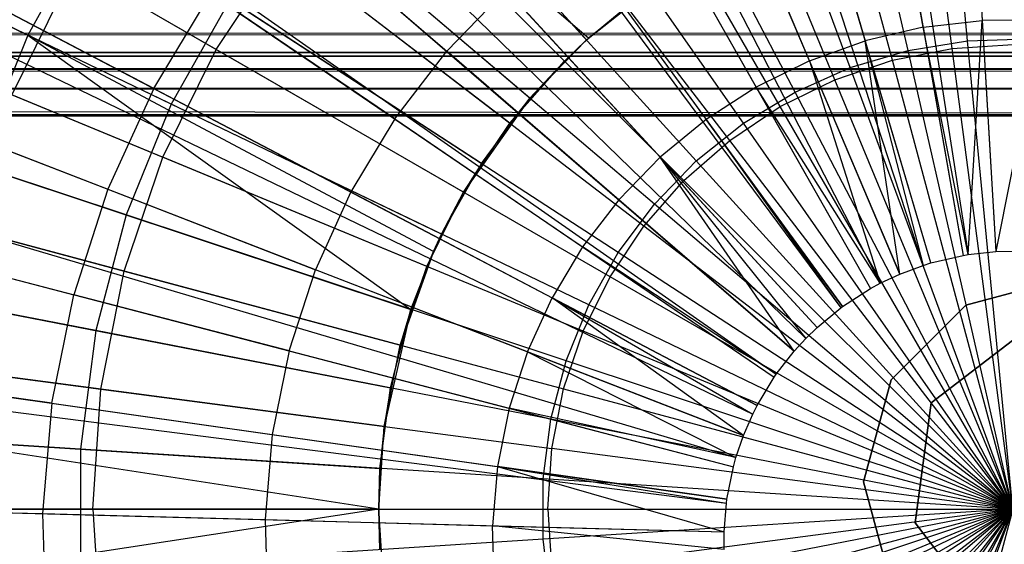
# Model space of a CAD drawing. Extents: x 0.2 to 40.1, y -6.7 to 6.7.
# Tile 500 of 516: x 37.1 to 37.7, y 3.4 to 3.7. Entities that reach past the tile are written whole.
import ezdxf

# ---------------------------------------------------------------- set-up
doc = ezdxf.new("R2010")
doc.units = 0
doc.header["$MEASUREMENT"] = 0
doc.layers.get('0').update_dxf_attribs({"color": 13, "linetype": 'CONTINUOUS'})

# ---------------------------------------------------------------- blocks, each defined once
blk = doc.blocks.new('SNOWBALL_XIV_PM3_STL')
at = {"color": 0}
for p, q in [((37.63936, 4.27371, 17.39542), (37.6809, 3.56824, 17.61196)), ((37.63936, 4.27371, 17.39542), (37.6809, 3.56824, 17.61196)), ((37.5549, 4.26465, 17.39542), (37.66382, 3.5664, 17.61196)), ((37.5549, 4.26465, 17.39542), (37.66382, 3.5664, 17.61196)), ((37.53889, 4.26201, 17.39542), (37.66058, 3.56587, 17.61196)), ((37.53889, 4.26201, 17.39542), (37.66058, 3.56587, 17.61196)), ((37.64067, 3.5612, 17.61196), (37.44042, 4.23893, 17.39542)), ((37.64067, 3.5612, 17.61196), (37.44042, 4.23893, 17.39542)), ((37.41626, 4.23142, 17.39542), (37.63578, 3.55968, 17.61196)), ((37.41626, 4.23142, 17.39542), (37.63578, 3.55968, 17.61196)), ((37.34522, 4.20478, 17.39542), (37.62141, 3.5543, 17.61196)), ((37.34522, 4.20478, 17.39542), (37.62141, 3.5543, 17.61196)), ((37.28476, 4.17638, 17.39542), (37.60919, 3.54855, 17.61196)), ((37.28476, 4.17638, 17.39542), (37.60919, 3.54855, 17.61196)), ((37.25453, 4.16, 17.39542), (37.60307, 3.54524, 17.61196)), ((37.25453, 4.16, 17.39542), (37.60307, 3.54524, 17.61196)), ((37.16954, 4.10518, 17.39542), (37.58589, 3.53415, 17.61196)), ((37.16954, 4.10518, 17.39542), (37.58589, 3.53415, 17.61196)), ((37.16379, 4.10095, 17.39542), (37.58473, 3.5333, 17.61196)), ((37.16379, 4.10095, 17.39542), (37.58473, 3.5333, 17.61196)), ((37.09135, 4.04102, 17.39542), (37.57008, 3.52118, 17.61196)), ((37.09135, 4.04102, 17.39542), (37.57008, 3.52118, 17.61196)), ((37.05648, 4.0071, 17.39542), (37.56303, 3.51432, 17.61196)), ((37.05648, 4.0071, 17.39542), (37.56303, 3.51432, 17.61196)), ((37.02098, 3.96837, 17.39542), (37.55585, 3.50649, 17.61196)), ((37.02098, 3.96837, 17.39542), (37.55585, 3.50649, 17.61196)), ((36.96562, 3.89725, 17.39542), (37.54465, 3.49211, 17.61196)), ((36.96562, 3.89725, 17.39542), (37.54465, 3.49211, 17.61196)), ((36.95936, 3.88817, 17.39542), (37.54339, 3.49027, 17.61196)), ((36.95936, 3.88817, 17.39542), (37.54339, 3.49027, 17.61196)), ((37.66416, 3.85256, 17.55129), (37.67245, 3.71174, 17.5855)), ((37.66416, 3.85256, 17.55129), (37.67245, 3.71174, 17.5855)), ((37.63583, 3.70748, 17.5855), (37.61154, 3.84644, 17.55129)), ((37.63583, 3.70748, 17.5855), (37.61154, 3.84644, 17.55129)), ((37.55996, 3.83435, 17.55129), (37.59993, 3.69907, 17.5855)), ((37.55996, 3.83435, 17.55129), (37.59993, 3.69907, 17.5855)), ((37.56523, 3.68662, 17.5855), (37.5101, 3.81646, 17.55129)), ((37.56523, 3.68662, 17.5855), (37.5101, 3.81646, 17.55129)), ((36.90727, 3.80147, 17.39542), (37.53285, 3.47274, 17.61196)), ((36.90727, 3.80147, 17.39542), (37.53285, 3.47274, 17.61196)), ((37.4626, 3.79301, 17.55129), (37.53217, 3.6703, 17.5855)), ((37.4626, 3.79301, 17.55129), (37.53217, 3.6703, 17.5855)), ((37.23579, 3.78288, 17.50945), (37.34028, 3.69264, 17.55129)), ((37.23579, 3.78288, 17.50945), (37.34028, 3.69264, 17.55129)), ((36.89356, 3.77424, 17.39542), (37.53008, 3.46723, 17.61196)), ((36.89356, 3.77424, 17.39542), (37.53008, 3.46723, 17.61196)), ((37.41809, 3.7643, 17.55129), (37.50119, 3.65031, 17.5855)), ((37.41809, 3.7643, 17.55129), (37.50119, 3.65031, 17.5855)), ((37.15851, 3.66945, 17.50945), (37.03875, 3.73238, 17.45998)), ((37.15851, 3.66945, 17.50945), (37.03875, 3.73238, 17.45998)), ((37.15851, 3.66945, 17.50945), (37.19391, 3.72837, 17.50945)), ((37.15851, 3.66945, 17.50945), (37.19391, 3.72837, 17.50945)), ((37.308, 3.65064, 17.55129), (37.19391, 3.72837, 17.50945)), ((37.308, 3.65064, 17.55129), (37.19391, 3.72837, 17.50945)), ((37.37713, 3.73069, 17.55129), (37.34028, 3.69264, 17.55129)), ((37.37713, 3.73069, 17.55129), (37.34028, 3.69264, 17.55129)), ((37.37713, 3.73069, 17.55129), (37.47269, 3.62693, 17.5855)), ((37.37713, 3.73069, 17.55129), (37.47269, 3.62693, 17.5855)), ((0.86808, 3.71258, 51.67051), (39.4086, 3.7035, 51.67959)), ((0.86808, 3.71258, 51.67051), (39.4086, 3.7035, 51.67959)), ((36.86541, 3.7094, 17.39542), (37.52439, 3.45412, 17.61196)), ((36.86541, 3.7094, 17.39542), (37.52439, 3.45412, 17.61196)), ((37.63583, 3.70748, 17.5855), (37.59993, 3.69907, 17.5855)), ((37.63583, 3.70748, 17.5855), (37.59993, 3.69907, 17.5855)), ((37.63583, 3.70748, 17.5855), (37.67245, 3.71174, 17.5855)), ((37.63583, 3.70748, 17.5855), (37.67245, 3.71174, 17.5855)), ((37.63583, 3.70748, 17.5855), (37.66058, 3.56587, 17.61196)), ((37.66382, 3.5664, 17.61196), (37.63583, 3.70748, 17.5855)), ((37.63583, 3.70748, 17.5855), (37.66058, 3.56587, 17.61196)), ((37.66382, 3.5664, 17.61196), (37.63583, 3.70748, 17.5855)), ((37.66382, 3.5664, 17.61196), (37.67245, 3.71174, 17.5855)), ((37.66382, 3.5664, 17.61196), (37.67245, 3.71174, 17.5855)), ((37.70931, 3.71181, 17.5855), (37.67245, 3.71174, 17.5855)), ((37.70931, 3.71181, 17.5855), (37.67245, 3.71174, 17.5855)), ((37.67245, 3.71174, 17.5855), (37.6809, 3.56824, 17.61196)), ((37.67245, 3.71174, 17.5855), (37.6809, 3.56824, 17.61196)), ((37.70931, 3.71181, 17.5855), (37.6809, 3.56824, 17.61196)), ((37.70931, 3.71181, 17.5855), (37.6809, 3.56824, 17.61196)), ((0.87627, 3.69134, 51.68808), (39.4086, 3.7035, 51.67959)), ((0.87627, 3.69134, 51.68808), (39.4086, 3.7035, 51.67959)), ((37.56523, 3.68662, 17.5855), (37.59993, 3.69907, 17.5855)), ((37.56523, 3.68662, 17.5855), (37.59993, 3.69907, 17.5855)), ((37.64067, 3.5612, 17.61196), (37.59993, 3.69907, 17.5855)), ((37.59993, 3.69907, 17.5855), (37.63578, 3.55968, 17.61196)), ((37.64067, 3.5612, 17.61196), (37.59993, 3.69907, 17.5855)), ((37.62141, 3.5543, 17.61196), (37.59993, 3.69907, 17.5855)), ((37.62141, 3.5543, 17.61196), (37.59993, 3.69907, 17.5855)), ((37.59993, 3.69907, 17.5855), (37.63578, 3.55968, 17.61196)), ((0.85168, 3.69192, 51.61956), (39.42076, 3.6896, 51.63287)), ((0.85168, 3.69192, 51.61956), (39.42076, 3.6896, 51.63287)), ((0.85168, 3.69192, 51.61956), (39.42879, 3.69192, 51.61956)), ((39.42879, 3.69192, 50.9109), (0.85168, 3.69192, 50.9109)), ((0.85168, 3.69192, 51.61956), (39.42879, 3.69192, 51.61956)), ((39.42879, 3.69192, 50.9109), (0.85168, 3.69192, 50.9109)), ((0.86195, 3.68816, 51.63636), (39.42076, 3.6896, 51.63287)), ((0.86195, 3.68816, 51.63636), (39.42076, 3.6896, 51.63287)), ((39.39221, 3.65255, 51.6983), (0.87627, 3.69134, 51.68808)), ((0.87627, 3.69134, 51.68808), (39.4004, 3.67969, 51.69348)), ((0.87627, 3.69134, 51.68808), (39.4004, 3.67969, 51.69348)), ((39.39221, 3.65255, 51.6983), (0.87627, 3.69134, 51.68808)), ((37.308, 3.65064, 17.55129), (37.34028, 3.69264, 17.55129)), ((37.308, 3.65064, 17.55129), (37.34028, 3.69264, 17.55129)), ((37.44704, 3.60045, 17.5855), (37.34028, 3.69264, 17.55129)), ((37.44704, 3.60045, 17.5855), (37.34028, 3.69264, 17.55129)), ((0.86195, 3.68816, 51.63636), (39.41162, 3.68169, 51.64603)), ((0.86195, 3.68816, 51.63636), (39.41162, 3.68169, 51.64603)), ((37.56523, 3.68662, 17.5855), (37.53217, 3.6703, 17.5855)), ((37.56523, 3.68662, 17.5855), (37.53217, 3.6703, 17.5855)), ((37.62141, 3.5543, 17.61196), (37.56523, 3.68662, 17.5855)), ((37.56523, 3.68662, 17.5855), (37.60919, 3.54855, 17.61196)), ((37.56523, 3.68662, 17.5855), (37.60919, 3.54855, 17.61196)), ((37.62141, 3.5543, 17.61196), (37.56523, 3.68662, 17.5855)), ((0.87109, 3.67902, 51.6487), (39.41162, 3.68169, 51.64603)), ((0.87109, 3.67902, 51.6487), (39.41162, 3.68169, 51.64603)), ((0.87109, 3.67902, 51.6487), (39.40247, 3.66935, 51.65517)), ((0.87109, 3.67902, 51.6487), (39.40247, 3.66935, 51.65517)), ((0.88023, 3.66587, 51.65661), (39.40247, 3.66935, 51.65517)), ((0.88023, 3.66587, 51.65661), (39.40247, 3.66935, 51.65517)), ((0.88023, 3.66587, 51.65661), (39.39221, 3.65255, 51.65893)), ((0.88023, 3.66587, 51.65661), (39.39221, 3.65255, 51.65893)), ((39.39221, 3.65255, 51.6983), (0.88447, 3.66534, 51.69725)), ((39.39221, 3.65255, 51.6983), (0.88447, 3.66534, 51.69725)), ((37.15851, 3.66945, 17.50945), (37.13006, 3.60688, 17.50945)), ((37.15851, 3.66945, 17.50945), (37.13006, 3.60688, 17.50945)), ((37.15851, 3.66945, 17.50945), (37.28072, 3.60523, 17.55129)), ((37.15851, 3.66945, 17.50945), (37.28072, 3.60523, 17.55129)), ((37.53217, 3.6703, 17.5855), (37.50119, 3.65031, 17.5855)), ((37.53217, 3.6703, 17.5855), (37.50119, 3.65031, 17.5855)), ((37.53217, 3.6703, 17.5855), (37.60307, 3.54524, 17.61196)), ((37.60919, 3.54855, 17.61196), (37.53217, 3.6703, 17.5855)), ((37.53217, 3.6703, 17.5855), (37.60307, 3.54524, 17.61196)), ((37.60919, 3.54855, 17.61196), (37.53217, 3.6703, 17.5855)), ((39.39221, 3.65255, 51.6983), (10.67572, 3.65238, 51.6983)), ((10.67572, 3.65238, 51.65893), (39.39221, 3.65255, 51.65893)), ((39.39221, 3.65255, 51.6983), (10.67572, 3.65238, 51.6983)), ((10.67572, 3.65238, 51.65893), (39.39221, 3.65255, 51.65893)), ((37.00391, 3.65575, 17.45998), (37.13006, 3.60688, 17.50945)), ((37.00391, 3.65575, 17.45998), (37.13006, 3.60688, 17.50945)), ((37.308, 3.65064, 17.55129), (37.28072, 3.60523, 17.55129)), ((37.308, 3.65064, 17.55129), (37.28072, 3.60523, 17.55129)), ((37.308, 3.65064, 17.55129), (37.42458, 3.57121, 17.5855)), ((37.308, 3.65064, 17.55129), (37.42458, 3.57121, 17.5855)), ((37.50119, 3.65031, 17.5855), (37.47269, 3.62693, 17.5855)), ((37.50119, 3.65031, 17.5855), (37.47269, 3.62693, 17.5855)), ((37.58589, 3.53415, 17.61196), (37.50119, 3.65031, 17.5855)), ((37.50119, 3.65031, 17.5855), (37.58473, 3.5333, 17.61196)), ((37.58589, 3.53415, 17.61196), (37.50119, 3.65031, 17.5855)), ((37.50119, 3.65031, 17.5855), (37.58473, 3.5333, 17.61196)), ((36.84216, 3.64127, 17.39542), (37.51969, 3.44034, 17.61196)), ((36.84216, 3.64127, 17.39542), (37.51969, 3.44034, 17.61196)), ((37.44704, 3.60045, 17.5855), (37.47269, 3.62693, 17.5855)), ((37.44704, 3.60045, 17.5855), (37.47269, 3.62693, 17.5855)), ((37.57008, 3.52118, 17.61196), (37.47269, 3.62693, 17.5855)), ((37.47269, 3.62693, 17.5855), (37.56303, 3.51432, 17.61196)), ((37.57008, 3.52118, 17.61196), (37.47269, 3.62693, 17.5855)), ((37.55585, 3.50649, 17.61196), (37.47269, 3.62693, 17.5855)), ((37.55585, 3.50649, 17.61196), (37.47269, 3.62693, 17.5855)), ((37.47269, 3.62693, 17.5855), (37.56303, 3.51432, 17.61196)), ((36.83432, 3.61315, 17.39542), (37.5181, 3.43466, 17.61196)), ((36.83432, 3.61315, 17.39542), (37.5181, 3.43466, 17.61196)), ((37.13006, 3.60688, 17.50945), (37.10893, 3.54147, 17.50945)), ((37.13006, 3.60688, 17.50945), (37.10893, 3.54147, 17.50945)), ((37.13006, 3.60688, 17.50945), (37.2588, 3.557, 17.55129)), ((37.13006, 3.60688, 17.50945), (37.2588, 3.557, 17.55129)), ((37.28072, 3.60523, 17.55129), (37.2588, 3.557, 17.55129)), ((37.28072, 3.60523, 17.55129), (37.2588, 3.557, 17.55129)), ((37.28072, 3.60523, 17.55129), (37.40559, 3.53961, 17.5855)), ((37.28072, 3.60523, 17.55129), (37.40559, 3.53961, 17.5855)), ((37.44704, 3.60045, 17.5855), (37.42458, 3.57121, 17.5855)), ((37.44704, 3.60045, 17.5855), (37.42458, 3.57121, 17.5855)), ((37.55585, 3.50649, 17.61196), (37.44704, 3.60045, 17.5855)), ((37.55585, 3.50649, 17.61196), (37.44704, 3.60045, 17.5855)), ((36.97803, 3.57564, 17.45998), (37.10893, 3.54147, 17.50945)), ((36.97803, 3.57564, 17.45998), (37.10893, 3.54147, 17.50945)), ((37.42458, 3.57121, 17.5855), (37.40559, 3.53961, 17.5855)), ((37.42458, 3.57121, 17.5855), (37.40559, 3.53961, 17.5855)), ((37.54465, 3.49211, 17.61196), (37.42458, 3.57121, 17.5855)), ((37.42458, 3.57121, 17.5855), (37.54339, 3.49027, 17.61196)), ((37.54465, 3.49211, 17.61196), (37.42458, 3.57121, 17.5855)), ((37.42458, 3.57121, 17.5855), (37.54339, 3.49027, 17.61196)), ((37.66382, 3.5664, 17.61196), (37.6809, 3.56824, 17.61196)), ((37.66382, 3.5664, 17.61196), (37.6809, 3.56824, 17.61196)), ((37.6809, 3.56824, 17.61196), (37.69257, 3.56854, 17.61196)), ((37.6809, 3.56824, 17.61196), (37.69257, 3.56854, 17.61196)), ((37.63578, 3.55968, 17.61196), (37.64067, 3.5612, 17.61196)), ((37.63578, 3.55968, 17.61196), (37.64067, 3.5612, 17.61196)), ((37.64067, 3.5612, 17.61196), (37.66058, 3.56587, 17.61196)), ((37.64067, 3.5612, 17.61196), (37.66058, 3.56587, 17.61196)), ((37.66058, 3.56587, 17.61196), (37.66382, 3.5664, 17.61196)), ((37.66058, 3.56587, 17.61196), (37.66382, 3.5664, 17.61196)), ((37.24252, 3.5066, 17.55129), (37.2588, 3.557, 17.55129)), ((37.24252, 3.5066, 17.55129), (37.2588, 3.557, 17.55129)), ((37.39034, 3.50605, 17.5855), (37.2588, 3.557, 17.55129)), ((37.39034, 3.50605, 17.5855), (37.2588, 3.557, 17.55129)), ((37.62141, 3.5543, 17.61196), (37.63578, 3.55968, 17.61196)), ((37.62141, 3.5543, 17.61196), (37.63578, 3.55968, 17.61196)), ((37.60919, 3.54855, 17.61196), (37.62141, 3.5543, 17.61196)), ((37.60919, 3.54855, 17.61196), (37.62141, 3.5543, 17.61196)), ((37.72567, 3.55197, 50.87138), (37.66229, 3.53498, 50.87138)), ((37.66229, 3.53498, 50.91075), (37.72567, 3.55197, 50.91075)), ((37.66229, 3.53498, 50.91075), (37.72567, 3.55197, 50.91075)), ((37.72567, 3.55197, 50.87138), (37.66229, 3.53498, 50.87138)), ((37.58589, 3.53415, 17.61196), (37.60307, 3.54524, 17.61196)), ((37.58589, 3.53415, 17.61196), (37.60307, 3.54524, 17.61196)), ((37.60307, 3.54524, 17.61196), (37.60919, 3.54855, 17.61196)), ((37.60307, 3.54524, 17.61196), (37.60919, 3.54855, 17.61196)), ((37.09539, 3.47408, 17.50945), (37.10893, 3.54147, 17.50945)), ((37.09539, 3.47408, 17.50945), (37.10893, 3.54147, 17.50945)), ((37.24252, 3.5066, 17.55129), (37.10893, 3.54147, 17.50945)), ((37.24252, 3.5066, 17.55129), (37.10893, 3.54147, 17.50945)), ((37.39034, 3.50605, 17.5855), (37.40559, 3.53961, 17.5855)), ((37.39034, 3.50605, 17.5855), (37.40559, 3.53961, 17.5855)), ((37.53285, 3.47274, 17.61196), (37.40559, 3.53961, 17.5855)), ((37.40559, 3.53961, 17.5855), (37.53008, 3.46723, 17.61196)), ((37.53285, 3.47274, 17.61196), (37.40559, 3.53961, 17.5855)), ((37.52439, 3.45412, 17.61196), (37.40559, 3.53961, 17.5855)), ((37.52439, 3.45412, 17.61196), (37.40559, 3.53961, 17.5855)), ((37.40559, 3.53961, 17.5855), (37.53008, 3.46723, 17.61196)), ((37.57008, 3.52118, 17.61196), (37.58473, 3.5333, 17.61196)), ((37.57008, 3.52118, 17.61196), (37.58473, 3.5333, 17.61196)), ((37.58473, 3.5333, 17.61196), (37.58589, 3.53415, 17.61196)), ((37.58473, 3.5333, 17.61196), (37.58589, 3.53415, 17.61196)), ((37.66229, 3.53498, 50.87138), (37.61589, 3.48858, 50.87138)), ((37.61589, 3.48858, 50.91075), (37.66229, 3.53498, 50.91075)), ((37.61589, 3.48858, 50.91075), (37.66229, 3.53498, 50.91075)), ((37.66229, 3.53498, 50.87138), (37.61589, 3.48858, 50.87138)), ((37.66229, 3.53498, 50.91075), (37.66229, 3.53498, 50.87138)), ((37.66229, 3.53498, 50.91075), (37.66229, 3.53498, 50.87138)), ((37.56303, 3.51432, 17.61196), (37.57008, 3.52118, 17.61196)), ((37.56303, 3.51432, 17.61196), (37.57008, 3.52118, 17.61196)), ((37.70034, 3.52001, 17.48381), (37.64071, 3.47433, 17.48381)), ((37.64071, 3.47433, 50.90901), (37.70034, 3.52001, 50.90901)), ((37.70034, 3.52001, 17.48381), (37.64071, 3.47433, 17.48381)), ((37.64071, 3.47433, 50.90901), (37.70034, 3.52001, 50.90901)), ((36.8144, 3.51399, 17.39542), (37.51407, 3.4146, 17.61196)), ((36.8144, 3.51399, 17.39542), (37.51407, 3.4146, 17.61196)), ((37.55585, 3.50649, 17.61196), (37.56303, 3.51432, 17.61196)), ((37.55585, 3.50649, 17.61196), (37.56303, 3.51432, 17.61196)), ((37.24252, 3.5066, 17.55129), (37.23208, 3.45466, 17.55129)), ((37.24252, 3.5066, 17.55129), (37.23208, 3.45466, 17.55129)), ((37.24252, 3.5066, 17.55129), (37.379, 3.47097, 17.5855)), ((37.24252, 3.5066, 17.55129), (37.379, 3.47097, 17.5855)), ((37.39034, 3.50605, 17.5855), (37.379, 3.47097, 17.5855)), ((37.39034, 3.50605, 17.5855), (37.379, 3.47097, 17.5855)), ((37.52439, 3.45412, 17.61196), (37.39034, 3.50605, 17.5855)), ((37.39034, 3.50605, 17.5855), (37.51969, 3.44034, 17.61196)), ((37.52439, 3.45412, 17.61196), (37.39034, 3.50605, 17.5855)), ((37.39034, 3.50605, 17.5855), (37.51969, 3.44034, 17.61196)), ((37.54465, 3.49211, 17.61196), (37.55585, 3.50649, 17.61196)), ((37.54465, 3.49211, 17.61196), (37.55585, 3.50649, 17.61196)), ((36.81275, 3.50178, 17.39542), (37.51374, 3.41213, 17.61196)), ((36.81275, 3.50178, 17.39542), (37.51374, 3.41213, 17.61196)), ((37.09539, 3.47408, 17.50945), (36.96145, 3.4931, 17.45998)), ((37.09539, 3.47408, 17.50945), (36.96145, 3.4931, 17.45998)), ((37.53285, 3.47274, 17.61196), (37.54339, 3.49027, 17.61196)), ((37.53285, 3.47274, 17.61196), (37.54339, 3.49027, 17.61196)), ((37.54339, 3.49027, 17.61196), (37.54465, 3.49211, 17.61196)), ((37.54339, 3.49027, 17.61196), (37.54465, 3.49211, 17.61196)), ((37.61589, 3.48858, 50.87138), (37.5989, 3.4252, 50.87138)), ((37.5989, 3.4252, 50.91075), (37.61589, 3.48858, 50.91075)), ((37.5989, 3.4252, 50.91075), (37.61589, 3.48858, 50.91075)), ((37.61589, 3.48858, 50.87138), (37.5989, 3.4252, 50.87138)), ((37.61589, 3.48858, 50.91075), (37.61589, 3.48858, 50.87138)), ((37.61589, 3.48858, 50.91075), (37.61589, 3.48858, 50.87138)), ((37.09539, 3.47408, 17.50945), (37.08963, 3.40558, 17.50945)), ((37.09539, 3.47408, 17.50945), (37.08963, 3.40558, 17.50945)), ((37.09539, 3.47408, 17.50945), (37.23208, 3.45466, 17.55129)), ((37.09539, 3.47408, 17.50945), (37.23208, 3.45466, 17.55129)), ((37.379, 3.47097, 17.5855), (37.37174, 3.43482, 17.5855)), ((37.379, 3.47097, 17.5855), (37.37174, 3.43482, 17.5855)), ((37.379, 3.47097, 17.5855), (37.5181, 3.43466, 17.61196)), ((37.51969, 3.44034, 17.61196), (37.379, 3.47097, 17.5855)), ((37.379, 3.47097, 17.5855), (37.5181, 3.43466, 17.61196)), ((37.51969, 3.44034, 17.61196), (37.379, 3.47097, 17.5855)), ((37.53008, 3.46723, 17.61196), (37.53285, 3.47274, 17.61196)), ((37.53008, 3.46723, 17.61196), (37.53285, 3.47274, 17.61196)), ((37.64071, 3.47433, 17.48381), (37.63086, 3.39987, 17.48381)), ((37.63086, 3.39987, 50.90901), (37.64071, 3.47433, 50.90901)), ((37.64071, 3.47433, 17.48381), (37.63086, 3.39987, 17.48381)), ((37.63086, 3.39987, 50.90901), (37.64071, 3.47433, 50.90901)), ((37.64071, 3.47433, 50.90901), (37.64071, 3.47433, 17.48381)), ((37.64071, 3.47433, 50.90901), (37.64071, 3.47433, 17.48381)), ((37.52439, 3.45412, 17.61196), (37.53008, 3.46723, 17.61196)), ((37.52439, 3.45412, 17.61196), (37.53008, 3.46723, 17.61196)), ((37.23208, 3.45466, 17.55129), (37.22764, 3.40187, 17.55129)), ((37.23208, 3.45466, 17.55129), (37.22764, 3.40187, 17.55129)), ((37.23208, 3.45466, 17.55129), (37.37174, 3.43482, 17.5855)), ((37.23208, 3.45466, 17.55129), (37.37174, 3.43482, 17.5855)), ((37.51969, 3.44034, 17.61196), (37.52439, 3.45412, 17.61196)), ((37.51969, 3.44034, 17.61196), (37.52439, 3.45412, 17.61196)), ((37.5181, 3.43466, 17.61196), (37.51969, 3.44034, 17.61196)), ((37.5181, 3.43466, 17.61196), (37.51969, 3.44034, 17.61196)), ((37.37174, 3.43482, 17.5855), (37.36865, 3.39808, 17.5855)), ((37.37174, 3.43482, 17.5855), (37.36865, 3.39808, 17.5855)), ((37.51407, 3.4146, 17.61196), (37.37174, 3.43482, 17.5855)), ((37.37174, 3.43482, 17.5855), (37.51374, 3.41213, 17.61196)), ((37.51407, 3.4146, 17.61196), (37.37174, 3.43482, 17.5855)), ((37.37174, 3.43482, 17.5855), (37.51374, 3.41213, 17.61196)), ((37.37174, 3.43482, 17.5855), (37.51236, 3.39422, 17.61196)), ((37.37174, 3.43482, 17.5855), (37.51236, 3.39422, 17.61196)), ((37.51407, 3.4146, 17.61196), (37.5181, 3.43466, 17.61196)), ((37.51407, 3.4146, 17.61196), (37.5181, 3.43466, 17.61196)), ((37.5989, 3.4252, 50.87138), (37.61589, 3.36181, 50.87138)), ((37.61589, 3.36181, 50.91075), (37.5989, 3.4252, 50.91075)), ((37.5989, 3.4252, 50.91075), (37.5989, 3.4252, 50.87138)), ((37.5989, 3.4252, 50.91075), (37.5989, 3.4252, 50.87138)), ((37.61589, 3.36181, 50.91075), (37.5989, 3.4252, 50.91075)), ((37.5989, 3.4252, 50.87138), (37.61589, 3.36181, 50.87138)), ((37.51374, 3.41213, 17.61196), (37.51407, 3.4146, 17.61196)), ((37.51374, 3.41213, 17.61196), (37.51407, 3.4146, 17.61196)), ((36.80592, 3.41321, 17.39542), (37.51236, 3.39422, 17.61196)), ((36.80592, 3.41321, 17.39542), (37.51236, 3.39422, 17.61196)), ((36.95439, 3.40922, 17.45998), (37.08963, 3.40558, 17.50945)), ((36.95439, 3.40922, 17.45998), (37.08963, 3.40558, 17.50945)), ((37.51236, 3.39422, 17.61196), (37.51374, 3.41213, 17.61196)), ((37.51236, 3.39422, 17.61196), (37.51374, 3.41213, 17.61196)), ((37.08963, 3.40558, 17.50945), (37.22764, 3.40187, 17.55129)), ((37.08963, 3.40558, 17.50945), (37.09171, 3.33688, 17.50945)), ((37.08963, 3.40558, 17.50945), (37.22764, 3.40187, 17.55129)), ((37.08963, 3.40558, 17.50945), (37.09171, 3.33688, 17.50945)), ((37.22764, 3.40187, 17.55129), (37.36865, 3.39808, 17.5855)), ((37.22764, 3.40187, 17.55129), (37.22924, 3.34893, 17.55129)), ((37.22764, 3.40187, 17.55129), (37.36865, 3.39808, 17.5855)), ((37.22764, 3.40187, 17.55129), (37.22924, 3.34893, 17.55129)), ((37.36865, 3.39808, 17.5855), (37.51236, 3.39422, 17.61196)), ((37.36977, 3.36123, 17.5855), (37.36865, 3.39808, 17.5855)), ((37.36977, 3.36123, 17.5855), (37.36865, 3.39808, 17.5855)), ((37.51239, 3.38334, 17.61196), (37.36865, 3.39808, 17.5855)), ((37.51239, 3.38334, 17.61196), (37.36865, 3.39808, 17.5855)), ((37.36865, 3.39808, 17.5855), (37.51236, 3.39422, 17.61196)), ((37.63086, 3.39987, 17.48381), (37.67654, 3.34024, 17.48381)), ((37.67654, 3.34024, 50.90901), (37.63086, 3.39987, 50.90901)), ((37.63086, 3.39987, 50.90901), (37.63086, 3.39987, 17.48381)), ((37.63086, 3.39987, 50.90901), (37.63086, 3.39987, 17.48381)), ((37.63086, 3.39987, 17.48381), (37.67654, 3.34024, 17.48381)), ((37.67654, 3.34024, 50.90901), (37.63086, 3.39987, 50.90901)), ((37.51239, 3.38334, 17.61196), (37.51236, 3.39422, 17.61196)), ((37.51239, 3.38334, 17.61196), (37.51236, 3.39422, 17.61196))]:
    blk.add_line(p, q, dxfattribs=at)
blk = doc.blocks.new('GRUPUJ_1')
at = {"color": 0}
for p, q in [((37.45721, 10.35868, 12.3231), (37.42961, 10.64487, 12.37717)), ((37.45721, 10.35868, 12.3231), (37.42961, 10.64487, 12.37717)), ((37.4476, 10.35401, 12.37624), (37.41076, 10.63382, 12.44383)), ((37.4476, 10.35401, 12.37624), (37.41076, 10.63382, 12.44383)), ((37.42028, 10.35271, 12.3231), (37.3563, 10.63302, 12.37717)), ((37.42028, 10.35271, 12.3231), (37.3563, 10.63302, 12.37717)), ((37.4106, 10.34665, 12.37624), (37.33755, 10.61926, 12.44383)), ((37.4106, 10.34665, 12.37624), (37.33755, 10.61926, 12.44383)), ((37.38441, 10.34206, 12.3231), (37.28511, 10.61189, 12.37717)), ((37.38441, 10.34206, 12.3231), (37.28511, 10.61189, 12.37717)), ((37.37487, 10.33452, 12.37624), (37.26687, 10.59526, 12.44383)), ((37.37487, 10.33452, 12.37624), (37.26687, 10.59526, 12.44383)), ((37.35019, 10.32692, 12.3231), (37.21721, 10.58183, 12.37717)), ((37.35019, 10.32692, 12.3231), (37.21721, 10.58183, 12.37717)), ((37.2208, 10.35922, 16.99641), (37.02926, 10.57013, 16.92993)), ((37.2208, 10.35922, 16.99641), (37.02926, 10.57013, 16.92993)), ((37.34103, 10.31784, 12.37624), (37.19992, 10.56225, 12.44383)), ((37.34103, 10.31784, 12.37624), (37.19992, 10.56225, 12.44383)), ((37.00996, 10.54332, 16.85159), (37.20711, 10.34617, 16.9321)), ((37.22205, 10.36035, 16.9321), (37.00996, 10.54332, 16.85159)), ((37.00996, 10.54332, 16.85159), (37.20711, 10.34617, 16.9321)), ((37.22205, 10.36035, 16.9321), (37.00996, 10.54332, 16.85159)), ((37.3182, 10.30752, 12.3231), (37.1537, 10.54333, 12.37717)), ((37.3182, 10.30752, 12.3231), (37.1537, 10.54333, 12.37717)), ((37.30966, 10.29687, 12.37624), (37.13785, 10.52078, 12.44383)), ((37.30966, 10.29687, 12.37624), (37.13785, 10.52078, 12.44383)), ((37.18574, 10.32301, 16.99641), (36.9688, 10.5077, 16.92993)), ((37.18574, 10.32301, 16.99641), (36.9688, 10.5077, 16.92993)), ((37.28894, 10.28419, 12.3231), (37.09565, 10.49703, 12.37717)), ((37.28894, 10.28419, 12.3231), (37.09565, 10.49703, 12.37717)), ((36.99104, 10.35337, 12.44383), (36.75583, 10.48916, 12.5461)), ((36.99104, 10.35337, 12.44383), (36.75583, 10.48916, 12.5461)), ((36.62685, 10.48142, 16.82873), (36.87417, 10.36232, 16.92993)), ((36.62685, 10.48142, 16.82873), (36.87417, 10.36232, 16.92993)), ((37.17318, 10.30749, 16.9321), (36.95199, 10.47722, 16.85159)), ((37.17318, 10.30749, 16.9321), (36.95199, 10.47722, 16.85159)), ((37.28129, 10.272, 12.37624), (37.08173, 10.47156, 12.44383)), ((37.28129, 10.272, 12.37624), (37.08173, 10.47156, 12.44383)), ((36.96313, 10.31947, 12.37717), (36.71209, 10.44037, 12.46637)), ((36.96313, 10.31947, 12.37717), (36.71209, 10.44037, 12.46637)), ((37.26291, 10.25731, 12.3231), (37.04398, 10.44369, 12.37717)), ((37.26291, 10.25731, 12.3231), (37.04398, 10.44369, 12.37717)), ((36.91682, 10.43804, 16.92993), (36.87417, 10.36232, 16.92993)), ((36.91682, 10.43804, 16.92993), (36.87417, 10.36232, 16.92993)), ((37.15559, 10.28262, 16.99641), (36.91682, 10.43804, 16.92993)), ((37.15559, 10.28262, 16.99641), (36.91682, 10.43804, 16.92993)), ((36.99104, 10.35337, 12.44383), (37.03251, 10.41543, 12.44383)), ((36.99104, 10.35337, 12.44383), (37.03251, 10.41543, 12.44383)), ((37.25641, 10.24363, 12.37624), (37.03251, 10.41543, 12.44383)), ((37.25641, 10.24363, 12.37624), (37.03251, 10.41543, 12.44383)), ((36.90314, 10.40411, 16.85159), (36.86425, 10.32526, 16.85159)), ((36.90314, 10.40411, 16.85159), (36.86425, 10.32526, 16.85159)), ((37.1446, 10.26471, 16.9321), (36.90314, 10.40411, 16.85159)), ((37.1446, 10.26471, 16.9321), (36.90314, 10.40411, 16.85159)), ((36.7071, 10.39035, 12.5461), (36.95802, 10.28642, 12.44383)), ((36.7071, 10.39035, 12.5461), (36.95802, 10.28642, 12.44383)), ((37.2208, 10.35922, 16.99641), (37.26021, 10.39065, 16.99641)), ((37.2208, 10.35922, 16.99641), (37.26021, 10.39065, 16.99641)), ((37.26021, 10.39065, 16.99641), (37.22205, 10.36035, 16.9321)), ((37.26021, 10.39065, 16.99641), (37.22205, 10.36035, 16.9321)), ((36.99957, 10.38418, 12.37717), (36.96313, 10.31947, 12.37717)), ((36.99957, 10.38418, 12.37717), (36.96313, 10.31947, 12.37717)), ((37.24053, 10.22733, 12.3231), (36.99957, 10.38418, 12.37717)), ((37.24053, 10.22733, 12.3231), (36.99957, 10.38418, 12.37717)), ((37.22205, 10.36035, 16.9321), (37.24579, 10.3801, 16.9321)), ((37.22205, 10.36035, 16.9321), (37.24579, 10.3801, 16.9321)), ((36.87417, 10.36232, 16.92993), (36.84155, 10.28176, 16.92993)), ((36.87417, 10.36232, 16.92993), (36.84155, 10.28176, 16.92993)), ((36.87417, 10.36232, 16.92993), (37.11194, 10.19198, 16.99641)), ((37.12591, 10.22802, 16.99641), (36.87417, 10.36232, 16.92993)), ((36.87417, 10.36232, 16.92993), (37.11194, 10.19198, 16.99641)), ((37.13085, 10.2387, 16.99641), (36.87417, 10.36232, 16.92993)), ((37.13085, 10.2387, 16.99641), (36.87417, 10.36232, 16.92993)), ((37.12591, 10.22802, 16.99641), (36.87417, 10.36232, 16.92993)), ((37.18574, 10.32301, 16.99641), (37.2208, 10.35922, 16.99641)), ((37.18574, 10.32301, 16.99641), (37.2208, 10.35922, 16.99641)), ((37.20711, 10.34617, 16.9321), (37.22205, 10.36035, 16.9321)), ((37.20711, 10.34617, 16.9321), (37.22205, 10.36035, 16.9321)), ((37.2208, 10.35922, 16.99641), (37.20711, 10.34617, 16.9321)), ((37.2208, 10.35922, 16.99641), (37.20711, 10.34617, 16.9321)), ((37.2208, 10.35922, 16.99641), (37.22205, 10.36035, 16.9321)), ((37.2208, 10.35922, 16.99641), (37.22205, 10.36035, 16.9321)), ((37.45721, 10.35868, 12.3231), (37.49461, 10.35988, 12.3231)), ((37.45721, 10.35868, 12.3231), (37.49461, 10.35988, 12.3231)), ((36.95802, 10.28642, 12.44383), (36.99104, 10.35337, 12.44383)), ((36.95802, 10.28642, 12.44383), (36.99104, 10.35337, 12.44383)), ((37.23545, 10.21226, 12.37624), (36.99104, 10.35337, 12.44383)), ((37.23545, 10.21226, 12.37624), (36.99104, 10.35337, 12.44383)), ((37.4106, 10.34665, 12.37624), (37.4476, 10.35401, 12.37624)), ((37.4106, 10.34665, 12.37624), (37.4476, 10.35401, 12.37624)), ((37.42028, 10.35271, 12.3231), (37.45721, 10.35868, 12.3231)), ((37.42028, 10.35271, 12.3231), (37.45721, 10.35868, 12.3231)), ((37.4476, 10.35401, 12.37624), (37.48525, 10.35648, 12.37624)), ((37.4476, 10.35401, 12.37624), (37.48525, 10.35648, 12.37624)), ((37.48525, 10.06803, 12.34436), (37.4476, 10.35401, 12.37624)), ((37.48525, 10.06803, 12.34436), (37.4476, 10.35401, 12.37624)), ((37.48525, 10.06803, 12.30499), (37.45721, 10.35868, 12.3231)), ((37.48525, 10.06803, 12.30499), (37.45721, 10.35868, 12.3231)), ((37.37487, 10.33452, 12.37624), (37.4106, 10.34665, 12.37624)), ((37.37487, 10.33452, 12.37624), (37.4106, 10.34665, 12.37624)), ((37.38441, 10.34206, 12.3231), (37.42028, 10.35271, 12.3231)), ((37.38441, 10.34206, 12.3231), (37.42028, 10.35271, 12.3231)), ((37.48525, 10.06803, 12.34436), (37.4106, 10.34665, 12.37624)), ((37.48525, 10.06803, 12.34436), (37.4106, 10.34665, 12.37624)), ((37.48525, 10.06803, 12.30499), (37.42028, 10.35271, 12.3231)), ((37.48525, 10.06803, 12.30499), (37.42028, 10.35271, 12.3231)), ((37.17318, 10.30749, 16.9321), (37.20711, 10.34617, 16.9321)), ((37.17318, 10.30749, 16.9321), (37.20711, 10.34617, 16.9321)), ((37.18574, 10.32301, 16.99641), (37.20711, 10.34617, 16.9321)), ((37.18574, 10.32301, 16.99641), (37.20711, 10.34617, 16.9321)), ((37.35019, 10.32692, 12.3231), (37.38441, 10.34206, 12.3231)), ((37.35019, 10.32692, 12.3231), (37.38441, 10.34206, 12.3231)), ((37.48525, 10.06803, 12.30499), (37.38441, 10.34206, 12.3231)), ((37.48525, 10.06803, 12.30499), (37.38441, 10.34206, 12.3231)), ((36.93526, 10.25064, 12.37717), (36.67083, 10.33844, 12.46637)), ((36.93526, 10.25064, 12.37717), (36.67083, 10.33844, 12.46637)), ((37.34103, 10.31784, 12.37624), (37.37487, 10.33452, 12.37624)), ((37.34103, 10.31784, 12.37624), (37.37487, 10.33452, 12.37624)), ((37.48525, 10.06803, 12.34436), (37.37487, 10.33452, 12.37624)), ((37.48525, 10.06803, 12.34436), (37.37487, 10.33452, 12.37624)), ((37.12184, 10.21856, 16.9321), (36.86425, 10.32526, 16.85159)), ((37.12184, 10.21856, 16.9321), (36.86425, 10.32526, 16.85159)), ((37.18574, 10.32301, 16.99641), (37.1446, 10.26471, 16.9321)), ((37.18574, 10.32301, 16.99641), (37.1446, 10.26471, 16.9321)), ((37.15559, 10.28262, 16.99641), (37.18574, 10.32301, 16.99641)), ((37.15559, 10.28262, 16.99641), (37.18574, 10.32301, 16.99641)), ((37.18574, 10.32301, 16.99641), (37.17318, 10.30749, 16.9321)), ((37.18574, 10.32301, 16.99641), (37.17318, 10.30749, 16.9321)), ((37.3182, 10.30752, 12.3231), (37.35019, 10.32692, 12.3231)), ((37.3182, 10.30752, 12.3231), (37.35019, 10.32692, 12.3231)), ((37.48525, 10.06803, 12.30499), (37.35019, 10.32692, 12.3231)), ((37.48525, 10.06803, 12.30499), (37.35019, 10.32692, 12.3231)), ((36.96313, 10.31947, 12.37717), (36.93526, 10.25064, 12.37717)), ((36.96313, 10.31947, 12.37717), (36.93526, 10.25064, 12.37717)), ((37.22217, 10.19472, 12.3231), (36.96313, 10.31947, 12.37717)), ((37.22217, 10.19472, 12.3231), (36.96313, 10.31947, 12.37717)), ((37.30966, 10.29687, 12.37624), (37.34103, 10.31784, 12.37624)), ((37.30966, 10.29687, 12.37624), (37.34103, 10.31784, 12.37624)), ((37.48525, 10.06803, 12.34436), (37.34103, 10.31784, 12.37624)), ((37.48525, 10.06803, 12.34436), (37.34103, 10.31784, 12.37624)), ((37.1446, 10.26471, 16.9321), (37.17318, 10.30749, 16.9321)), ((37.1446, 10.26471, 16.9321), (37.17318, 10.30749, 16.9321)), ((37.28894, 10.28419, 12.3231), (37.3182, 10.30752, 12.3231)), ((37.28894, 10.28419, 12.3231), (37.3182, 10.30752, 12.3231)), ((37.48525, 10.06803, 12.30499), (37.3182, 10.30752, 12.3231)), ((37.48525, 10.06803, 12.30499), (37.3182, 10.30752, 12.3231)), ((37.28129, 10.272, 12.37624), (37.30966, 10.29687, 12.37624)), ((37.28129, 10.272, 12.37624), (37.30966, 10.29687, 12.37624)), ((37.48525, 10.06803, 12.34436), (37.30966, 10.29687, 12.37624)), ((37.48525, 10.06803, 12.34436), (37.30966, 10.29687, 12.37624)), ((36.67169, 10.28603, 12.5461), (36.93403, 10.21573, 12.44383)), ((36.67169, 10.28603, 12.5461), (36.93403, 10.21573, 12.44383)), ((36.93403, 10.21573, 12.44383), (36.95802, 10.28642, 12.44383)), ((36.93403, 10.21573, 12.44383), (36.95802, 10.28642, 12.44383)), ((37.21876, 10.17842, 12.37624), (36.95802, 10.28642, 12.44383)), ((37.21876, 10.17842, 12.37624), (36.95802, 10.28642, 12.44383)), ((36.84155, 10.28176, 16.92993), (37.11194, 10.19198, 16.99641)), ((36.84155, 10.28176, 16.92993), (37.11194, 10.19198, 16.99641)), ((37.13085, 10.2387, 16.99641), (37.15559, 10.28262, 16.99641)), ((37.13085, 10.2387, 16.99641), (37.15559, 10.28262, 16.99641)), ((37.15559, 10.28262, 16.99641), (37.1446, 10.26471, 16.9321)), ((37.15559, 10.28262, 16.99641), (37.1446, 10.26471, 16.9321)), ((37.26291, 10.25731, 12.3231), (37.28894, 10.28419, 12.3231)), ((37.26291, 10.25731, 12.3231), (37.28894, 10.28419, 12.3231)), ((37.48525, 10.06803, 12.30499), (37.28894, 10.28419, 12.3231)), ((37.48525, 10.06803, 12.30499), (37.28894, 10.28419, 12.3231)), ((37.25641, 10.24363, 12.37624), (37.28129, 10.272, 12.37624)), ((37.25641, 10.24363, 12.37624), (37.28129, 10.272, 12.37624)), ((37.48525, 10.06803, 12.34436), (37.28129, 10.272, 12.37624)), ((37.48525, 10.06803, 12.34436), (37.28129, 10.272, 12.37624)), ((37.12184, 10.21856, 16.9321), (37.1446, 10.26471, 16.9321)), ((37.12184, 10.21856, 16.9321), (37.1446, 10.26471, 16.9321)), ((37.13085, 10.2387, 16.99641), (37.1446, 10.26471, 16.9321)), ((37.13085, 10.2387, 16.99641), (37.1446, 10.26471, 16.9321)), ((37.24053, 10.22733, 12.3231), (37.26291, 10.25731, 12.3231)), ((37.24053, 10.22733, 12.3231), (37.26291, 10.25731, 12.3231)), ((37.48525, 10.06803, 12.30499), (37.26291, 10.25731, 12.3231)), ((37.48525, 10.06803, 12.30499), (37.26291, 10.25731, 12.3231)), ((36.93526, 10.25064, 12.37717), (36.91643, 10.17881, 12.37717)), ((36.93526, 10.25064, 12.37717), (36.91643, 10.17881, 12.37717)), ((37.20813, 10.16004, 12.3231), (36.93526, 10.25064, 12.37717)), ((37.20813, 10.16004, 12.3231), (36.93526, 10.25064, 12.37717)), ((37.23545, 10.21226, 12.37624), (37.25641, 10.24363, 12.37624)), ((37.23545, 10.21226, 12.37624), (37.25641, 10.24363, 12.37624)), ((37.48525, 10.06803, 12.34436), (37.25641, 10.24363, 12.37624)), ((37.48525, 10.06803, 12.34436), (37.25641, 10.24363, 12.37624)), ((37.1053, 10.16984, 16.9321), (36.83599, 10.242, 16.85159)), ((37.1053, 10.16984, 16.9321), (36.83599, 10.242, 16.85159)), ((37.13085, 10.2387, 16.99641), (37.12184, 10.21856, 16.9321)), ((37.13085, 10.2387, 16.99641), (37.12184, 10.21856, 16.9321)), ((37.12591, 10.22802, 16.99641), (37.13085, 10.2387, 16.99641)), ((37.12591, 10.22802, 16.99641), (37.13085, 10.2387, 16.99641)), ((36.91643, 10.17881, 12.37717), (36.64294, 10.23207, 12.46637)), ((36.91643, 10.17881, 12.37717), (36.64294, 10.23207, 12.46637)), ((37.12591, 10.22802, 16.99641), (37.1053, 10.16984, 16.9321)), ((37.12591, 10.22802, 16.99641), (37.1053, 10.16984, 16.9321)), ((37.11194, 10.19198, 16.99641), (37.12591, 10.22802, 16.99641)), ((37.11194, 10.19198, 16.99641), (37.12591, 10.22802, 16.99641)), ((37.12591, 10.22802, 16.99641), (37.12184, 10.21856, 16.9321)), ((37.12591, 10.22802, 16.99641), (37.12184, 10.21856, 16.9321)), ((37.22217, 10.19472, 12.3231), (37.24053, 10.22733, 12.3231)), ((37.22217, 10.19472, 12.3231), (37.24053, 10.22733, 12.3231)), ((37.48525, 10.06803, 12.30499), (37.24053, 10.22733, 12.3231)), ((37.48525, 10.06803, 12.30499), (37.24053, 10.22733, 12.3231)), ((37.1053, 10.16984, 16.9321), (37.12184, 10.21856, 16.9321)), ((37.1053, 10.16984, 16.9321), (37.12184, 10.21856, 16.9321)), ((36.91946, 10.14252, 12.44383), (36.93403, 10.21573, 12.44383)), ((36.91946, 10.14252, 12.44383), (36.93403, 10.21573, 12.44383)), ((36.93403, 10.21573, 12.44383), (37.20663, 10.14269, 12.37624)), ((36.93403, 10.21573, 12.44383), (37.20663, 10.14269, 12.37624)), ((37.21876, 10.17842, 12.37624), (37.23545, 10.21226, 12.37624)), ((37.21876, 10.17842, 12.37624), (37.23545, 10.21226, 12.37624)), ((37.48525, 10.06803, 12.34436), (37.23545, 10.21226, 12.37624)), ((37.48525, 10.06803, 12.34436), (37.23545, 10.21226, 12.37624)), ((36.8195, 10.19769, 16.92993), (37.09915, 10.14322, 16.99641)), ((36.8195, 10.19769, 16.92993), (37.09915, 10.14322, 16.99641)), ((37.20813, 10.16004, 12.3231), (37.22217, 10.19472, 12.3231)), ((37.20813, 10.16004, 12.3231), (37.22217, 10.19472, 12.3231)), ((37.48525, 10.06803, 12.30499), (37.22217, 10.19472, 12.3231)), ((37.48525, 10.06803, 12.30499), (37.22217, 10.19472, 12.3231)), ((37.11194, 10.19198, 16.99641), (37.09526, 10.11937, 16.9321)), ((37.11194, 10.19198, 16.99641), (37.09526, 10.11937, 16.9321)), ((37.09915, 10.14322, 16.99641), (37.11194, 10.19198, 16.99641)), ((37.09915, 10.14322, 16.99641), (37.11194, 10.19198, 16.99641)), ((37.11194, 10.19198, 16.99641), (37.1053, 10.16984, 16.9321)), ((37.11194, 10.19198, 16.99641), (37.1053, 10.16984, 16.9321)), ((36.6502, 10.17797, 12.5461), (36.91946, 10.14252, 12.44383)), ((36.6502, 10.17797, 12.5461), (36.91946, 10.14252, 12.44383)), ((36.91643, 10.17881, 12.37717), (36.90693, 10.10516, 12.37717)), ((36.91643, 10.17881, 12.37717), (36.90693, 10.10516, 12.37717)), ((37.19864, 10.12385, 12.3231), (36.91643, 10.17881, 12.37717)), ((37.19864, 10.12385, 12.3231), (36.91643, 10.17881, 12.37717)), ((37.20663, 10.14269, 12.37624), (37.21876, 10.17842, 12.37624)), ((37.20663, 10.14269, 12.37624), (37.21876, 10.17842, 12.37624)), ((37.48525, 10.06803, 12.34436), (37.21876, 10.17842, 12.37624)), ((37.48525, 10.06803, 12.34436), (37.21876, 10.17842, 12.37624)), ((37.09526, 10.11937, 16.9321), (37.1053, 10.16984, 16.9321)), ((37.09526, 10.11937, 16.9321), (37.1053, 10.16984, 16.9321)), ((37.19864, 10.12385, 12.3231), (37.20813, 10.16004, 12.3231)), ((37.19864, 10.12385, 12.3231), (37.20813, 10.16004, 12.3231)), ((37.48525, 10.06803, 12.30499), (37.20813, 10.16004, 12.3231)), ((37.48525, 10.06803, 12.30499), (37.20813, 10.16004, 12.3231)), ((37.09526, 10.11937, 16.9321), (36.81884, 10.15577, 16.85159)), ((37.09526, 10.11937, 16.9321), (36.81884, 10.15577, 16.85159)), ((36.91458, 10.06803, 12.44383), (36.91946, 10.14252, 12.44383)), ((36.91458, 10.06803, 12.44383), (36.91946, 10.14252, 12.44383)), ((36.91946, 10.14252, 12.44383), (37.19927, 10.10568, 12.37624)), ((36.91946, 10.14252, 12.44383), (37.19927, 10.10568, 12.37624)), ((37.09271, 10.09323, 16.99641), (37.09915, 10.14322, 16.99641)), ((37.09271, 10.09323, 16.99641), (37.09915, 10.14322, 16.99641)), ((37.09915, 10.14322, 16.99641), (37.09526, 10.11937, 16.9321)), ((37.09915, 10.14322, 16.99641), (37.09526, 10.11937, 16.9321)), ((37.19927, 10.10568, 12.37624), (37.20663, 10.14269, 12.37624)), ((37.19927, 10.10568, 12.37624), (37.20663, 10.14269, 12.37624)), ((37.20663, 10.14269, 12.37624), (37.48525, 10.06803, 12.34436)), ((37.20663, 10.14269, 12.37624), (37.48525, 10.06803, 12.34436)), ((36.90693, 10.10516, 12.37717), (36.62887, 10.12301, 12.46637)), ((36.90693, 10.10516, 12.37717), (36.62887, 10.12301, 12.46637)), ((37.19386, 10.08674, 12.3231), (37.19864, 10.12385, 12.3231)), ((37.19386, 10.08674, 12.3231), (37.19864, 10.12385, 12.3231)), ((37.48525, 10.06803, 12.30499), (37.19864, 10.12385, 12.3231)), ((37.48525, 10.06803, 12.30499), (37.19864, 10.12385, 12.3231)), ((37.0919, 10.06803, 16.9321), (37.09526, 10.11937, 16.9321)), ((37.0919, 10.06803, 16.9321), (37.09526, 10.11937, 16.9321)), ((37.09526, 10.11937, 16.9321), (37.09271, 10.09323, 16.99641)), ((37.09526, 10.11937, 16.9321), (37.09271, 10.09323, 16.99641)), ((36.80839, 10.11149, 16.92993), (37.09271, 10.09323, 16.99641)), ((37.0919, 10.06803, 16.99641), (36.80839, 10.11149, 16.92993)), ((36.80839, 10.11149, 16.92993), (37.09271, 10.09323, 16.99641)), ((37.0919, 10.06803, 16.99641), (36.80839, 10.11149, 16.92993)), ((36.90693, 10.10516, 12.37717), (36.90693, 10.0309, 12.37717)), ((37.19386, 10.08674, 12.3231), (36.90693, 10.10516, 12.37717)), ((36.90693, 10.10516, 12.37717), (36.90693, 10.0309, 12.37717)), ((37.19386, 10.08674, 12.3231), (36.90693, 10.10516, 12.37717)), ((37.1968, 10.06803, 12.37624), (37.19927, 10.10568, 12.37624)), ((37.1968, 10.06803, 12.37624), (37.19927, 10.10568, 12.37624)), ((37.48525, 10.06803, 12.34436), (37.19927, 10.10568, 12.37624)), ((37.48525, 10.06803, 12.34436), (37.19927, 10.10568, 12.37624)), ((37.0919, 10.06803, 16.99641), (37.09271, 10.09323, 16.99641)), ((37.09271, 10.09323, 16.99641), (37.0919, 10.06803, 16.9321)), ((37.0919, 10.06803, 16.99641), (37.09271, 10.09323, 16.99641)), ((37.09271, 10.09323, 16.99641), (37.0919, 10.06803, 16.9321)), ((37.48525, 10.06803, 12.30499), (37.19386, 10.08674, 12.3231)), ((37.19386, 10.04932, 12.3231), (37.19386, 10.08674, 12.3231)), ((37.48525, 10.06803, 12.30499), (37.19386, 10.08674, 12.3231)), ((37.19386, 10.04932, 12.3231), (37.19386, 10.08674, 12.3231)), ((36.64299, 10.06803, 12.5461), (36.91458, 10.06803, 12.44383)), ((36.64299, 10.06803, 12.5461), (36.91458, 10.06803, 12.44383)), ((37.0919, 10.06803, 16.99641), (36.80839, 10.02458, 16.92993)), ((37.0919, 10.06803, 16.99641), (36.80839, 10.02458, 16.92993)), ((37.0919, 10.06803, 16.9321), (36.81309, 10.06803, 16.85159)), ((37.0919, 10.06803, 16.9321), (36.81309, 10.06803, 16.85159)), ((36.91458, 10.06803, 12.44383), (37.1968, 10.06803, 12.37624)), ((36.91458, 10.06803, 12.44383), (36.91946, 9.99354, 12.44383)), ((36.91458, 10.06803, 12.44383), (36.91946, 9.99354, 12.44383)), ((36.91458, 10.06803, 12.44383), (37.1968, 10.06803, 12.37624)), ((37.09526, 10.01669, 16.9321), (37.0919, 10.06803, 16.9321)), ((37.09271, 10.04283, 16.99641), (37.0919, 10.06803, 16.99641)), ((37.0919, 10.06803, 16.9321), (37.09271, 10.04283, 16.99641)), ((37.09526, 10.01669, 16.9321), (37.0919, 10.06803, 16.9321)), ((37.0919, 10.06803, 16.99641), (37.0919, 10.06803, 16.9321)), ((37.0919, 10.06803, 16.99641), (37.0919, 10.06803, 16.9321)), ((37.09271, 10.04283, 16.99641), (37.0919, 10.06803, 16.99641)), ((37.0919, 10.06803, 16.9321), (37.09271, 10.04283, 16.99641)), ((37.48525, 10.06803, 12.30499), (37.19386, 10.04932, 12.3231)), ((37.48525, 10.06803, 12.30499), (37.19386, 10.04932, 12.3231)), ((37.1968, 10.06803, 12.37624), (37.48525, 10.06803, 12.34436)), ((37.1968, 10.06803, 12.37624), (37.19927, 10.03038, 12.37624)), ((37.1968, 10.06803, 12.37624), (37.19927, 10.03038, 12.37624)), ((37.1968, 10.06803, 12.37624), (37.48525, 10.06803, 12.34436)), ((37.48525, 10.06803, 12.30499), (37.19864, 10.01221, 12.3231)), ((37.48525, 10.06803, 12.30499), (37.19864, 10.01221, 12.3231)), ((37.48525, 10.06803, 12.34436), (37.19927, 10.03038, 12.37624)), ((37.48525, 10.06803, 12.34436), (37.19927, 10.03038, 12.37624)), ((37.48525, 10.06803, 12.34436), (37.20663, 9.99338, 12.37624)), ((37.48525, 10.06803, 12.34436), (37.20663, 9.99338, 12.37624)), ((37.48525, 10.06803, 12.30499), (37.20813, 9.97602, 12.3231)), ((37.48525, 10.06803, 12.30499), (37.20813, 9.97602, 12.3231)), ((37.48525, 10.06803, 12.34436), (37.21876, 9.95765, 12.37624)), ((37.48525, 10.06803, 12.34436), (37.21876, 9.95765, 12.37624)), ((37.48525, 10.06803, 12.30499), (37.22217, 9.94134, 12.3231)), ((37.48525, 10.06803, 12.30499), (37.22217, 9.94134, 12.3231)), ((37.48525, 10.06803, 12.34436), (37.23545, 9.92381, 12.37624)), ((37.48525, 10.06803, 12.34436), (37.23545, 9.92381, 12.37624)), ((37.48525, 10.06803, 12.30499), (37.24053, 9.90874, 12.3231)), ((37.48525, 10.06803, 12.30499), (37.24053, 9.90874, 12.3231)), ((37.48525, 10.06803, 12.34436), (37.25641, 9.89244, 12.37624)), ((37.48525, 10.06803, 12.34436), (37.25641, 9.89244, 12.37624)), ((37.48525, 10.06803, 12.30499), (37.26291, 9.87875, 12.3231)), ((37.48525, 10.06803, 12.30499), (37.26291, 9.87875, 12.3231)), ((37.48525, 10.06803, 12.34436), (37.28129, 9.86407, 12.37624)), ((37.48525, 10.06803, 12.34436), (37.28129, 9.86407, 12.37624)), ((37.48525, 10.06803, 12.30499), (37.28894, 9.85187, 12.3231)), ((37.48525, 10.06803, 12.30499), (37.28894, 9.85187, 12.3231)), ((37.48525, 10.06803, 12.34436), (37.30966, 9.83919, 12.37624)), ((37.48525, 10.06803, 12.34436), (37.30966, 9.83919, 12.37624)), ((37.48525, 10.06803, 12.30499), (37.3182, 9.82854, 12.3231)), ((37.48525, 10.06803, 12.30499), (37.3182, 9.82854, 12.3231)), ((37.48525, 10.06803, 12.34436), (37.34103, 9.81823, 12.37624)), ((37.48525, 10.06803, 12.34436), (37.34103, 9.81823, 12.37624)), ((37.48525, 10.06803, 12.30499), (37.35019, 9.80915, 12.3231)), ((37.48525, 10.06803, 12.30499), (37.35019, 9.80915, 12.3231)), ((37.48525, 10.06803, 12.34436), (37.37487, 9.80154, 12.37624)), ((37.48525, 10.06803, 12.34436), (37.37487, 9.80154, 12.37624)), ((37.48525, 10.06803, 12.30499), (37.38441, 9.794, 12.3231)), ((37.48525, 10.06803, 12.30499), (37.38441, 9.794, 12.3231)), ((37.48525, 10.06803, 12.34436), (37.4106, 9.78941, 12.37624)), ((37.48525, 10.06803, 12.34436), (37.4106, 9.78941, 12.37624)), ((37.19386, 10.04932, 12.3231), (36.90693, 10.0309, 12.37717)), ((37.19386, 10.04932, 12.3231), (36.90693, 10.0309, 12.37717)), ((37.19864, 10.01221, 12.3231), (37.19386, 10.04932, 12.3231)), ((37.19864, 10.01221, 12.3231), (37.19386, 10.04932, 12.3231))]:
    blk.add_line(p, q, dxfattribs=at)
blk.add_blockref('SNOWBALL_XIV_PM3_STL', (-0.20617, 6.65964, -0.51186), dxfattribs=at)

msp = doc.modelspace()

# ---------------------------------------------------------------- block references
at = {"color": 0}
msp.add_blockref('GRUPUJ_1', (0.20617, -6.65964, 0.51186), dxfattribs=at)

doc.saveas('drawing.dxf')
